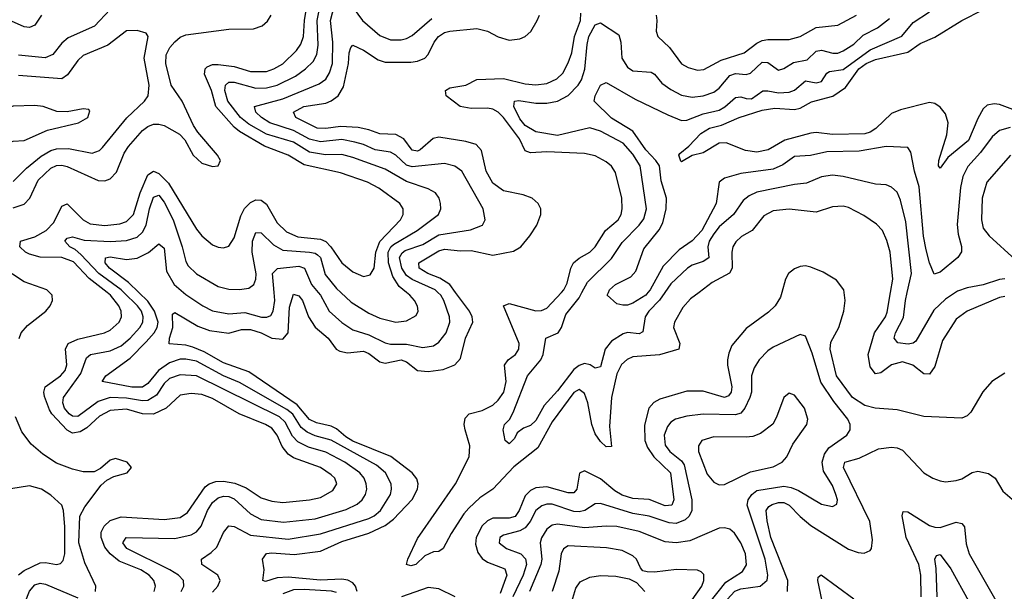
# Model space of a CAD drawing. Header units: inches. Extents: x 1694797 to 1849917, y 907313 to 1017959.
# Tile 321 of 656: x 1702394 to 1706048, y 1008890 to 1011013. Entities that reach past the tile are written whole.
import ezdxf

# ---------------------------------------------------------------- set-up
doc = ezdxf.new("R2010")
doc.units = ezdxf.units.IN
doc.header["$MEASUREMENT"] = 0
doc.layers.add('B7000', color=7, linetype='Continuous')
doc.layers.add('B7001', color=7, linetype='Continuous')

msp = doc.modelspace()

# ---------------------------------------------------------------- linework, layer by layer
at = {"layer": 'B7000', "color": 5}
for points, elevation in [([(1702391.4, 1009828.6), (1702398.8, 1009850), (1702422.4, 1009877.6), (1702490.6, 1009930), (1702507, 1009950), (1702516.1, 1009970), (1702514.7, 1009990), (1702504.7, 1010000)], 920), ([(1702893.5, 1008890), (1702898.2, 1008910), (1702892.2, 1008930), (1702874.2, 1008950), (1702843.8, 1008970), (1702762.8, 1009002.8), (1702730, 1009029.9), (1702710, 1009054.5), (1702696, 1009090), (1702696.5, 1009110), (1702707.1, 1009132.9), (1702730, 1009153.1), (1702770, 1009167.5), (1702930, 1009156.9), (1702990, 1009165.1), (1703017.2, 1009182.8), (1703081.9, 1009278.1), (1703096.7, 1009290), (1703121.9, 1009298.1), (1703150, 1009299.3), (1703191.8, 1009291.8), (1703234.3, 1009274.3), (1703290, 1009237.4), (1703330, 1009225), (1703370, 1009220.8), (1703469.6, 1009229.6), (1703510, 1009239.1), (1703555.7, 1009264.3), (1703570.6, 1009290), (1703563, 1009310), (1703550, 1009323), (1703510, 1009349.9), (1703410, 1009386.1), (1703390, 1009399.2), (1703367.8, 1009427.8), (1703349.6, 1009470), (1703330, 1009495.8), (1703306, 1009510), (1703209, 1009549), (1703110, 1009606.7), (1703070, 1009620.6), (1703030, 1009625.1), (1702990, 1009618.2), (1702937.9, 1009570), (1702890, 1009548.6), (1702850, 1009548.9), (1702790, 1009566.9), (1702730, 1009561.8), (1702690, 1009540.8), (1702642.5, 1009497.5), (1702617.9, 1009482.1), (1702590, 1009477.1), (1702570, 1009488.3), (1702512.8, 1009550), (1702504.4, 1009564.4), (1702485.8, 1009614.2), (1702483.2, 1009630), (1702488.3, 1009650), (1702545.6, 1009690), (1702562.9, 1009710), (1702569.2, 1009730.8), (1702564.4, 1009790), (1702573.4, 1009810), (1702610, 1009826.8), (1702708.2, 1009850), (1702730, 1009859.8), (1702763, 1009890), (1702771.8, 1009910), (1702770.8, 1009930), (1702761.6, 1009950), (1702731.2, 1009990), (1702718.3, 1010000)], 880), ([(1702993.4, 1008890), (1703003.6, 1008910), (1703001.9, 1008930), (1702983.7, 1008950), (1702951.6, 1008970), (1702791.3, 1009050), (1702777.3, 1009070), (1702789.6, 1009090), (1702970, 1009086.5), (1703030, 1009100.7), (1703050, 1009111.7), (1703068, 1009132), (1703090.7, 1009190), (1703110, 1009220.4), (1703130, 1009237.3), (1703150, 1009243.1), (1703170, 1009241.9), (1703190, 1009233.8), (1703250, 1009177.6), (1703290, 1009157.6), (1703372.5, 1009147.5), (1703490, 1009159.6), (1703605.4, 1009194.6), (1703646, 1009214), (1703665, 1009230), (1703677.6, 1009250), (1703682.3, 1009270), (1703680.1, 1009290), (1703672.2, 1009310), (1703656, 1009330), (1703600.2, 1009370), (1703530, 1009407.1), (1703466.1, 1009426.1), (1703425.6, 1009445.6), (1703406.1, 1009466.1), (1703378.7, 1009518.7), (1703358.1, 1009538.1), (1703050, 1009690.5), (1702990, 1009693.7), (1702950, 1009680.5), (1702930, 1009662.5), (1702901.1, 1009618.9), (1702870, 1009599), (1702850, 1009597.1), (1702790, 1009607.1), (1702730, 1009609.5), (1702685.1, 1009594.9), (1702610, 1009539.3), (1702590, 1009541), (1702578.1, 1009550), (1702560.4, 1009570), (1702553.9, 1009590), (1702556.1, 1009610), (1702621.1, 1009698.9), (1702642.4, 1009757.6), (1702657.2, 1009770), (1702730, 1009783.1), (1702770, 1009801.6), (1702803.5, 1009830), (1702839.4, 1009870), (1702850.6, 1009890), (1702852.6, 1009910), (1702845.5, 1009930), (1702831.2, 1009950), (1702780.1, 1010000)], 860), ([(1703110, 1008887.8), (1703128.7, 1008910), (1703137.8, 1008930), (1703128.7, 1008950), (1703069.7, 1008990), (1703068.2, 1009010), (1703105.1, 1009034.9), (1703125.3, 1009054.7), (1703150.9, 1009109.1), (1703170, 1009133.7), (1703190, 1009131.4), (1703250, 1009099.1), (1703390, 1009084.1), (1703510, 1009103.9), (1703690, 1009160.2), (1703710, 1009170.1), (1703733.3, 1009190), (1703770.4, 1009250), (1703774.4, 1009270), (1703772.3, 1009290), (1703751.7, 1009330), (1703718.4, 1009358.4), (1703550, 1009451.8), (1703490, 1009467.3), (1703460.8, 1009480.8), (1703439.1, 1009499.1), (1703407.7, 1009547.7), (1703385.6, 1009565.6), (1703210, 1009666.2), (1703150, 1009691.1), (1703050, 1009744.6), (1703010, 1009753), (1702990, 1009752), (1702950, 1009738.9), (1702909.5, 1009710.5), (1702870, 1009662.5), (1702850, 1009648.5), (1702810, 1009648), (1702699.7, 1009670), (1702713.8, 1009690), (1702803.7, 1009756.3), (1702863.7, 1009816.3), (1702893.1, 1009850), (1702904.5, 1009870), (1702908.2, 1009890), (1702894.1, 1009930), (1702870, 1009967.5), (1702836.4, 1010000)], 840), ([(1703646.2, 1008890), (1703639.8, 1008910), (1703630, 1008921.6), (1703612.1, 1008932.1), (1703590, 1008936), (1703510, 1008931.6), (1703390, 1008943.1), (1703350, 1008940.5), (1703306.3, 1008926.3), (1703296, 1008930), (1703300.8, 1008970), (1703295.2, 1009010), (1703309.6, 1009030.4), (1703330, 1009033.2), (1703412.4, 1009027.6), (1703510, 1009039.6), (1703590, 1009075.2), (1703690, 1009106.1), (1703750, 1009135), (1703781.1, 1009158.9), (1703850, 1009231.3), (1703870.3, 1009270), (1703872.5, 1009290), (1703867.6, 1009307.6), (1703850, 1009330.8), (1703770.9, 1009390.9), (1703630, 1009448.1), (1703604, 1009464), (1703570, 1009493.4), (1703550, 1009503.2), (1703495.5, 1009515.5), (1703470, 1009528.5), (1703423.4, 1009583.4), (1703244.8, 1009704.8), (1703150, 1009739.1), (1703079.1, 1009779.1), (1703036.9, 1009796.9), (1703010, 1009804.6), (1702948.9, 1009808.9), (1702949.9, 1009829.9), (1702962.2, 1009870), (1702961.1, 1009918.9), (1702970, 1009926.2), (1703055.4, 1009875.4), (1703098.5, 1009858.5), (1703170, 1009849.2), (1703217.5, 1009862.5), (1703250, 1009862.8), (1703290.2, 1009850.2), (1703330, 1009830.8), (1703370, 1009827.1), (1703389.9, 1009850.1), (1703394.9, 1009945.1), (1703410, 1009994), (1703430, 1009987.4), (1703444, 1009970), (1703466.2, 1009910), (1703490, 1009871.3), (1703538.4, 1009830), (1703568.1, 1009790), (1703581.6, 1009781.6), (1703610, 1009775.9), (1703670, 1009782.2), (1703690, 1009773.8), (1703730, 1009742.4), (1703750, 1009737.6), (1703810, 1009749.7), (1703830, 1009742.1), (1703870.5, 1009710.5), (1703910, 1009707), (1703965.7, 1009714.3), (1704008.7, 1009731.3), (1704030, 1009754.9), (1704048.6, 1009830), (1704075.1, 1009890), (1704072.6, 1009910), (1704063.4, 1009930), (1704011.8, 1010000)], 820), ([(1703001.9, 1010000), (1703010, 1009993), (1703073.7, 1009950), (1703110, 1009932.1), (1703170, 1009920.5), (1703230, 1009925.7), (1703291.2, 1009908.8), (1703311.6, 1009908.4), (1703325.7, 1009914.3), (1703334.9, 1009930), (1703340.7, 1009970), (1703338.2, 1010000)], 840), ([(1703502.1, 1010000), (1703510.4, 1009990), (1703541.9, 1009930), (1703590, 1009888.1), (1703630, 1009861), (1703690, 1009842.3), (1703750, 1009813.6), (1703770, 1009808.6), (1703830, 1009807.6), (1703890, 1009795.2), (1703930, 1009802), (1703950, 1009815), (1703976.7, 1009850), (1703989.9, 1009890), (1703988.9, 1009910), (1703968.6, 1009970), (1703956.7, 1009990), (1703946, 1010000)], 840), ([(1703585.2, 1010000), (1703623.7, 1009963.7), (1703690, 1009922.9), (1703730, 1009905.2), (1703790, 1009890.1), (1703830, 1009895), (1703865.2, 1009914.8), (1703872.2, 1009930), (1703870, 1009948.7), (1703858.8, 1009970), (1703842, 1009990), (1703829.5, 1010000)], 860), ([(1704915.1, 1010000), (1704883.7, 1009976.3), (1704855.6, 1009944.4), (1704824.1, 1009890), (1704820.8, 1009870), (1704843.9, 1009810), (1704840.2, 1009790), (1704768.8, 1009768.8), (1704670, 1009761.1), (1704648.5, 1009751.5), (1704627.7, 1009732.3), (1704610, 1009697.6), (1704589.8, 1009610), (1704582.8, 1009502.8), (1704590, 1009428), (1704570, 1009427.3), (1704550, 1009446.4), (1704530, 1009475.3), (1704516.7, 1009510), (1704502.5, 1009590), (1704490, 1009625.2), (1704470, 1009639.9), (1704450, 1009628.8), (1704370, 1009520.1), (1704317, 1009423), (1704227.5, 1009352.5), (1704150.1, 1009270), (1704102, 1009238), (1704060.6, 1009199.4), (1704042, 1009178), (1703995.4, 1009104.6), (1703966, 1009050), (1703950, 1009037.8), (1703930, 1009036.5), (1703898.1, 1009021.9), (1703863.8, 1008990), (1703845.6, 1008985.6), (1703829.7, 1008990), (1703834.3, 1009010), (1703870, 1009086.5), (1704010.7, 1009289.3), (1704062.1, 1009390), (1704064.1, 1009430), (1704046.9, 1009490), (1704043.7, 1009510), (1704046.7, 1009533.3), (1704062.2, 1009550), (1704110, 1009562.3), (1704150, 1009582.2), (1704170, 1009599.9), (1704190.6, 1009630), (1704199.6, 1009670), (1704193.2, 1009730), (1704206.5, 1009750), (1704234.6, 1009770), (1704246.4, 1009790), (1704247.3, 1009810), (1704189.9, 1009950.1), (1704210, 1009958.9), (1704310, 1009931.6), (1704330, 1009932.8), (1704350, 1009941.9), (1704404.2, 1010000)], 780), ([(1705222.3, 1010000), (1705217.4, 1009982.6), (1705197.1, 1009950), (1705173.3, 1009926.7), (1705090, 1009866), (1705037.3, 1009802.7), (1705025.2, 1009774.8), (1705021.1, 1009750), (1705021, 1009730), (1705037.4, 1009650), (1705034.2, 1009630), (1705023.9, 1009616.1), (1705010, 1009609.6), (1704930, 1009633.8), (1704870, 1009633.2), (1704770, 1009603.4), (1704747.9, 1009592.1), (1704728.7, 1009570), (1704712.7, 1009507.3), (1704714.1, 1009450), (1704724.4, 1009424.4), (1704746.9, 1009390), (1704809.3, 1009330), (1704821.8, 1009230), (1704814.3, 1009210), (1704790, 1009208.2), (1704730, 1009231.1), (1704670, 1009235.6), (1704630, 1009247.2), (1704603, 1009263), (1704550, 1009307.6), (1704490, 1009337.2), (1704470.9, 1009329.1), (1704461.3, 1009270), (1704450, 1009255.5), (1704430, 1009256.2), (1704350, 1009278.8), (1704310, 1009274.6), (1704290, 1009264.8), (1704270, 1009245.3), (1704248.2, 1009190), (1704232.3, 1009167.7), (1704210, 1009162.2), (1704150, 1009161.8), (1704130, 1009152.7), (1704110, 1009133.5), (1704087.7, 1009090), (1704085.9, 1009065.9), (1704094.4, 1009034.4), (1704110, 1009012.7), (1704130, 1008998.7), (1704193.9, 1008973.9), (1704201.5, 1008950), (1704177.6, 1008882.4)], 820), ([(1704788.2, 1010000), (1704768.6, 1009971.4), (1704728.9, 1009930), (1704715.7, 1009910), (1704706.1, 1009853.9), (1704693.1, 1009846.9), (1704650, 1009851.2), (1704633.3, 1009846.7), (1704590, 1009819.5), (1704566.2, 1009790), (1704550, 1009723.5), (1704530, 1009719.5), (1704511.4, 1009731.4), (1704490, 1009735.7), (1704470, 1009728.9), (1704450, 1009714.1), (1704390, 1009634.3), (1704339.9, 1009580.1), (1704310, 1009524.4), (1704290, 1009506.7), (1704263.6, 1009496.4), (1704240.6, 1009479.4), (1704230, 1009458.4), (1704210, 1009437.6), (1704196.2, 1009450), (1704187.6, 1009490), (1704192.8, 1009510), (1704211.8, 1009528.2), (1704225.7, 1009554.3), (1704278.2, 1009690), (1704327.7, 1009750), (1704336.7, 1009770), (1704347.1, 1009830), (1704392.2, 1009850), (1704404.6, 1009870), (1704421.4, 1009918.6), (1704470, 1009980.7), (1704480.5, 1010000)], 760), ([(1704725.7, 1010000), (1704717.1, 1009990), (1704670, 1009960.6), (1704650, 1009953.1), (1704632.5, 1009952.5), (1704610, 1009957.6), (1704574.5, 1009990), (1704578.8, 1010000)], 740), ([(1706050, 1009699.8), (1706002.4, 1009670), (1705968.7, 1009631.3), (1705923.9, 1009556.1), (1705910, 1009541.4), (1705890, 1009533), (1705750, 1009539.9), (1705650, 1009564.8), (1705569, 1009571), (1705530, 1009579.8), (1705485.1, 1009610), (1705424.8, 1009690), (1705402.3, 1009790), (1705404.1, 1009815.9), (1705434, 1009870), (1705452, 1009930), (1705456.9, 1009970), (1705453.3, 1010000)], 820), ([(1706050, 1009984.7), (1706030, 1009981.9), (1705910, 1009930.4), (1705870, 1009900.7), (1705818.6, 1009821.4), (1705790, 1009724.7), (1705770, 1009696.3), (1705750, 1009698.5), (1705709, 1009730), (1705670, 1009742.1), (1705630, 1009731.6), (1705590, 1009702.1), (1705570, 1009697.7), (1705550, 1009724.2), (1705543.1, 1009770), (1705566.7, 1009850), (1705606.8, 1009910), (1705612.9, 1009927.1), (1705625.8, 1010000)], 780), ([(1705866.7, 1010000), (1705830, 1009974.7), (1705786.3, 1009933.7), (1705720.3, 1009819.7), (1705710, 1009811.3), (1705691.6, 1009808.4), (1705653.3, 1009813.3), (1705639.9, 1009830), (1705644.9, 1009850), (1705673.5, 1009906.5), (1705681.2, 1009970), (1705687.9, 1010000)], 760), ([(1704991.4, 1008828.6), (1705048.4, 1008891.6), (1705070, 1008899.8), (1705141.5, 1008910), (1705168.2, 1008931.8), (1705171, 1008950), (1705160.4, 1009010), (1705093.6, 1009210), (1705096.9, 1009230), (1705110.7, 1009249.3), (1705130, 1009264.5), (1705230, 1009280.5), (1705256.5, 1009276.5), (1705284.7, 1009264.7), (1705370, 1009213.7), (1705410, 1009204.9), (1705426.5, 1009213.5), (1705428.5, 1009230), (1705423.2, 1009250), (1705410, 1009283.1), (1705376.7, 1009336.7), (1705371.8, 1009370), (1705380.6, 1009399.4), (1705397.3, 1009422.7), (1705464.1, 1009470), (1705475.7, 1009490), (1705475.8, 1009510), (1705467.8, 1009530), (1705415, 1009595), (1705366.9, 1009666.9), (1705334.7, 1009774.7), (1705310, 1009837.2), (1705290, 1009843.6), (1705190, 1009797.3), (1705170, 1009783.2), (1705138.3, 1009750), (1705120.2, 1009719.8), (1705110.1, 1009690), (1705109.3, 1009630), (1705103.4, 1009610), (1705084.6, 1009570), (1705070, 1009552.1), (1705050, 1009545.7), (1704930, 1009548.7), (1704870, 1009541.2), (1704827.2, 1009530), (1704810, 1009518.1), (1704797.9, 1009502.1), (1704785.2, 1009470), (1704790, 1009432.9), (1704806.2, 1009410), (1704850, 1009375.1), (1704859.9, 1009359.9), (1704888.1, 1009230), (1704888, 1009190), (1704878.5, 1009170), (1704863.9, 1009156.1), (1704830, 1009142.8), (1704804.3, 1009144.3), (1704730, 1009169.3), (1704670, 1009179.1), (1704550, 1009216.1), (1704530, 1009214.9), (1704490.9, 1009190), (1704470, 1009185.4), (1704450, 1009187.2), (1704370, 1009213.9), (1704350, 1009213.8), (1704332.1, 1009207.9), (1704309.6, 1009190.4), (1704288.5, 1009150), (1704270, 1009126.5), (1704250, 1009115.3), (1704190, 1009099.3), (1704175.9, 1009090), (1704173.8, 1009070), (1704200.2, 1009050), (1704253.6, 1009030), (1704271.2, 1009011.2), (1704274.2, 1008990), (1704262.8, 1008950), (1704224.6, 1008870)], 840), ([(1702674.7, 1008890), (1702676.2, 1008910), (1702636.1, 1008996.1), (1702613.8, 1009070), (1702617.3, 1009170), (1702635.5, 1009204.5), (1702695.8, 1009284.2), (1702716.9, 1009303.1), (1702743, 1009317), (1702793.2, 1009330), (1702809.3, 1009350), (1702792.7, 1009370), (1702750, 1009383), (1702730, 1009377.4), (1702693.5, 1009346.5), (1702670, 1009334.2), (1702630, 1009333.7), (1702590, 1009343.4), (1702530, 1009366.6), (1702479.3, 1009399.3), (1702436.3, 1009436.3), (1702402.4, 1009482.4), (1702378.6, 1009538.6)], 920), ([(1705243.5, 1008890), (1705244.9, 1008930), (1705182.2, 1009090), (1705168.1, 1009151.9), (1705164.6, 1009190), (1705174.4, 1009205.6), (1705186.8, 1009213.2), (1705210, 1009220.2), (1705230, 1009219.7), (1705250, 1009210.1), (1705290, 1009167.8), (1705330, 1009134.2), (1705470, 1009047.5), (1705505.2, 1009034.8), (1705528.1, 1009031.9), (1705550, 1009041.5), (1705555.2, 1009050), (1705558.5, 1009081.5), (1705549.5, 1009150), (1705451, 1009350), (1705455.8, 1009370), (1705510, 1009384.8), (1705580.6, 1009419.4), (1705630, 1009425.7), (1705650, 1009423.1), (1705670, 1009414.2), (1705750, 1009330.8), (1705782.4, 1009310), (1705810, 1009300.1), (1705830, 1009297.3), (1705870, 1009301.7), (1705890, 1009308.1), (1705928.9, 1009331.1), (1705950, 1009336), (1705990, 1009327.4), (1706014.7, 1009310), (1706042.8, 1009262.8), (1706085.4, 1009225.4)], 820), ([(1702388.9, 1008951.1), (1702410, 1008967.2), (1702470, 1008996.3), (1702490, 1008998), (1702530.4, 1008989.6), (1702545.9, 1008994.1), (1702555.2, 1009004.8), (1702560.9, 1009030), (1702561.6, 1009130), (1702556.4, 1009190), (1702549.8, 1009210), (1702510, 1009247.2), (1702475.1, 1009270), (1702430, 1009281.8), (1702330, 1009266)], 940), ([(1705739, 1008870), (1705738.5, 1008950), (1705730.8, 1008990), (1705683.5, 1009090), (1705669, 1009171), (1705673.1, 1009186.9), (1705690, 1009185.3), (1705770, 1009135.4), (1705790, 1009128), (1705810, 1009127.5), (1705870, 1009147.1), (1705890, 1009142.6), (1705900.4, 1009130), (1705906.9, 1009066.9), (1705918.2, 1009030), (1706032, 1008830)], 780), ([(1704953.3, 1008846.7), (1705015.2, 1008924.8), (1705076, 1008964), (1705091.3, 1008988.7), (1705088, 1009030), (1705070, 1009070.8), (1705046.6, 1009106.6), (1705030, 1009120.8), (1705010, 1009125.8), (1704990, 1009124.8), (1704881.6, 1009078.4), (1704830, 1009070.4), (1704790, 1009074.3), (1704692.9, 1009112.9), (1704610, 1009131.1), (1704570, 1009132.5), (1704490, 1009125.8), (1704390, 1009140.1), (1704370, 1009136.3), (1704350, 1009121.1), (1704330.4, 1009089.6), (1704325, 1009070), (1704331.6, 1009010), (1704328.1, 1008990), (1704286.5, 1008890)], 860), ([(1704890, 1008858.6), (1704926.1, 1008910), (1704932.8, 1008930), (1704932.8, 1008952.8), (1704923.1, 1008963.1), (1704909, 1008969), (1704831, 1008971), (1704750, 1008961.4), (1704722.4, 1008962.4), (1704706.9, 1008966.9), (1704697.5, 1008977.5), (1704683.1, 1009010), (1704670, 1009021.8), (1704630, 1009041.6), (1704571.5, 1009051.5), (1704430, 1009058.8), (1704412, 1009048), (1704403.3, 1009030), (1704394.7, 1008965.3), (1704370.2, 1008890.2)], 880), ([(1705798.4, 1008870), (1705795.4, 1008975.4), (1705789.9, 1009010.1), (1705796.6, 1009023.4), (1705810, 1009027.6), (1705850, 1008973.4), (1705914.6, 1008854.6)], 760), ([(1704439.2, 1008840.8), (1704458, 1008902), (1704474.3, 1008925.7), (1704510, 1008943.3), (1704550, 1008948.6), (1704606.2, 1008946.2), (1704656.3, 1008936.3), (1704683.6, 1008923.6), (1704713.6, 1008890)], 880), ([(1705377.5, 1008830), (1705355.5, 1008930), (1705356.8, 1008943.2), (1705368.6, 1008951.4), (1705490, 1008863)], 780), ([(1702414.8, 1008850), (1702430, 1008890.8), (1702450, 1008915), (1702470, 1008920.6), (1702490, 1008917.5), (1702610, 1008866.1)], 920), ([(1703570, 1008886.2), (1703551.5, 1008891.5), (1703450, 1008897.6), (1703410, 1008895.5), (1703370, 1008881.6)], 840), ([(1704010.4, 1008870), (1703950, 1008899.1), (1703910, 1008905), (1703811.5, 1008870)], 820)]:
    msp.add_lwpolyline(points, dxfattribs=dict(at, elevation=elevation))
at = {"layer": 'B7000', "color": 5, "elevation": 860}
msp.add_lwpolyline([(1705250, 1009626), (1705230.2, 1009609.8), (1705202.9, 1009537.1), (1705188.7, 1009511.3), (1705143.6, 1009476.4), (1705114.7, 1009465.3), (1705090, 1009462.3), (1704970, 1009463.6), (1704925.5, 1009450), (1704912.8, 1009430), (1704912.9, 1009410), (1704945.8, 1009325.8), (1704970, 1009295.5), (1704990, 1009285.5), (1705010, 1009287.2), (1705106.1, 1009333.9), (1705190, 1009352.1), (1705223.5, 1009370), (1705241.6, 1009390), (1705263, 1009437), (1705315, 1009510), (1705319.4, 1009530), (1705306.8, 1009570), (1705270, 1009618.3)], close=True, dxfattribs=at)
at = {"layer": 'B7001', "color": 5}
for points, elevation in [([(1703946, 1010000), (1703935.3, 1010010), (1703850, 1010048.3), (1703830, 1010063), (1703811.8, 1010090), (1703803.5, 1010130), (1703813, 1010147), (1703824.7, 1010155.3), (1703890, 1010178.7), (1703950, 1010213.6), (1704067.1, 1010232.9), (1704111.1, 1010250), (1704120.9, 1010270), (1704114, 1010310), (1704034.6, 1010450), (1704009.1, 1010469.1), (1703970, 1010478.6), (1703850, 1010466.7), (1703830, 1010473.1), (1703790, 1010509.9), (1703770, 1010520.4), (1703713.1, 1010530), (1703670, 1010549.9), (1703638.3, 1010558.3), (1703590, 1010568.1), (1703510, 1010559.7), (1703470, 1010568.8), (1703410, 1010601.7), (1703322.4, 1010630), (1703290.9, 1010650), (1703269.9, 1010670), (1703265.5, 1010690), (1703370, 1010718.8), (1703505.2, 1010774.8), (1703530, 1010791.4), (1703544, 1010816), (1703554.6, 1010850), (1703555.7, 1010930), (1703547.9, 1011010), (1703570, 1011095.9)], 840), ([(1703610, 1011086.7), (1703665.6, 1011010), (1703730, 1010954), (1703770, 1010937.7), (1703810, 1010937.9), (1703830, 1010943.4), (1703850, 1010953.8), (1703923.3, 1011016.7)], 840), ([(1702730, 1011051), (1702671.5, 1010988.5), (1702574.4, 1010945.6), (1702550, 1010926.1), (1702516.6, 1010883.4), (1702488.3, 1010871.7), (1702390, 1010881.2)], 920), ([(1702718.3, 1010000), (1702651.6, 1010051.6), (1702593.8, 1010113.8), (1702550, 1010129.6), (1702470, 1010131.6), (1702430, 1010142.8), (1702415, 1010150), (1702394, 1010170), (1702397.2, 1010190), (1702450, 1010207.1), (1702491.8, 1010230), (1702520.3, 1010259.7), (1702550, 1010320.9), (1702570, 1010329.5), (1702629.2, 1010269.2), (1702655.4, 1010255.4), (1702710, 1010248.8), (1702765.2, 1010254.8), (1702790, 1010263), (1702816, 1010290), (1702841.3, 1010370), (1702870, 1010437), (1702890, 1010450.1), (1702910, 1010441.8), (1702946.3, 1010406.3), (1703050, 1010235.5), (1703070, 1010210.1), (1703110, 1010176.8), (1703130, 1010167.8), (1703150, 1010165.2), (1703170, 1010172.1), (1703190, 1010202.8), (1703215.1, 1010284.9), (1703228.4, 1010311.6), (1703250, 1010334.1), (1703270, 1010344), (1703290, 1010343), (1703310, 1010327.6), (1703350, 1010258.5), (1703384.6, 1010224.6), (1703426.6, 1010206.6), (1703510, 1010198.1), (1703529.6, 1010189.6), (1703548.5, 1010170), (1703590, 1010110.1), (1703630, 1010076.4), (1703670, 1010059.3), (1703694.2, 1010065.8), (1703709.9, 1010090.1), (1703715.5, 1010150), (1703730.5, 1010189.5), (1703807, 1010270), (1703817.2, 1010290), (1703817, 1010310), (1703804.8, 1010330), (1703726.7, 1010386.7), (1703685.3, 1010410), (1703584.6, 1010444.6), (1703450, 1010473.6), (1703390, 1010510.3), (1703302.9, 1010542.9), (1703210, 1010597.9), (1703190, 1010613.3), (1703122.4, 1010690), (1703105.2, 1010750), (1703080.1, 1010810), (1703080.7, 1010819.3), (1703081.8, 1010830), (1703090, 1010837.8), (1703110, 1010846.1), (1703130, 1010846.7), (1703190, 1010839.6), (1703250, 1010819.9), (1703310, 1010820.7), (1703337.7, 1010830), (1703370, 1010849.3), (1703421.5, 1010898.5), (1703437.9, 1010922.1), (1703447.8, 1010950), (1703450.9, 1011010), (1703461, 1011070)], 880), ([(1703829.5, 1010000), (1703802, 1010022), (1703779, 1010059), (1703762.9, 1010110), (1703761.5, 1010150), (1703771, 1010169), (1703781.4, 1010178.6), (1703868.8, 1010230), (1703947.7, 1010290), (1703957, 1010310), (1703956.1, 1010330), (1703950.6, 1010350), (1703936.8, 1010370), (1703910, 1010385.4), (1703830, 1010412), (1703750, 1010458.4), (1703630, 1010501.2), (1703590, 1010512.3), (1703528.7, 1010511.3), (1703470, 1010520.7), (1703410, 1010557.8), (1703310, 1010588.3), (1703244.9, 1010624.9), (1703213.2, 1010650), (1703166.1, 1010710), (1703155.1, 1010750), (1703157.9, 1010770), (1703170, 1010780.3), (1703190, 1010781.2), (1703270, 1010758.9), (1703310, 1010760.2), (1703350, 1010770.1), (1703416.9, 1010803.1), (1703454.6, 1010830), (1703482.6, 1010857.4), (1703496.4, 1010883.6), (1703502.2, 1010917.8), (1703497.9, 1011010), (1703510, 1011070)], 860), ([(1706110, 1010668.1), (1706030, 1010698.1), (1706010, 1010700.6), (1705985.1, 1010694.9), (1705970, 1010681.3), (1705950, 1010646.5), (1705915.3, 1010564.7), (1705838.7, 1010501.3), (1705810, 1010461.3), (1705803.9, 1010470), (1705804.9, 1010490), (1705835.3, 1010584.7), (1705839.6, 1010630), (1705830, 1010662.9), (1705810, 1010688.4), (1705790, 1010701.5), (1705770, 1010705), (1705662.4, 1010677.6), (1705630, 1010665), (1705571.5, 1010608.5), (1705550, 1010594.9), (1705530, 1010588.6), (1705410, 1010586.2), (1705350, 1010593.6), (1705330, 1010591.2), (1705234, 1010566), (1705171.4, 1010530), (1705130, 1010520.5), (1705087, 1010527), (1705015.9, 1010555.9), (1704990, 1010554.6), (1704930, 1010519.1), (1704890, 1010508.4), (1704850, 1010485.6), (1704847.9, 1010487.9), (1704839.6, 1010510), (1704844.4, 1010515.6), (1704877.1, 1010542.9), (1704921.4, 1010590), (1704954, 1010610), (1704999, 1010621), (1705063.5, 1010650), (1705150, 1010676.9), (1705195.9, 1010684.1), (1705270, 1010679.7), (1705290, 1010684.5), (1705332.2, 1010707.8), (1705411.7, 1010728.3), (1705458.4, 1010761.6), (1705508.3, 1010830), (1705534.9, 1010850), (1705570, 1010864.6), (1705690, 1010892.3), (1705735.5, 1010924.5), (1705790, 1010947.5), (1705890, 1011010.1), (1705967.8, 1011050)], 720), ([(1702474.3, 1011030), (1702450, 1010992.7), (1702430, 1010983.3), (1702410, 1010986.8), (1702330, 1011022.4)], 880), ([(1702370, 1010314.1), (1702410, 1010328), (1702431.4, 1010350), (1702462.7, 1010417.3), (1702510, 1010461.9), (1702530, 1010471), (1702550, 1010473.2), (1702570, 1010468), (1702684.7, 1010415.3), (1702710, 1010414.3), (1702730, 1010421.8), (1702752.9, 1010447.1), (1702782.2, 1010517.8), (1702797.5, 1010542.5), (1702850, 1010600.8), (1702870, 1010616.6), (1702890, 1010624.7), (1702910, 1010625.5), (1702930, 1010620.1), (1702987.3, 1010587.3), (1703006.7, 1010566.7), (1703037.8, 1010510), (1703070, 1010480.6), (1703110, 1010468.3), (1703130, 1010470.6), (1703139.7, 1010490), (1703128.4, 1010510), (1703055.2, 1010595.2), (1703039.5, 1010619.5), (1702997.2, 1010710), (1702956.4, 1010770), (1702936.1, 1010850), (1702937.8, 1010882.2), (1702950.9, 1010909.1), (1702969.5, 1010930.5), (1702990, 1010948), (1703010, 1010956.7), (1703170, 1010977.8), (1703261.3, 1010978.7), (1703293.5, 1010990), (1703313.1, 1011006.9), (1703327, 1011030)], 920), ([(1704011.8, 1010000), (1703990, 1010029.6), (1703953, 1010053), (1703908.5, 1010070), (1703875.9, 1010090), (1703875.4, 1010110), (1703950, 1010154.7), (1703970, 1010160.2), (1704030, 1010154.8), (1704070, 1010156.4), (1704150, 1010138.3), (1704226.2, 1010153.8), (1704253.5, 1010170), (1704287.5, 1010210), (1704312.7, 1010250), (1704328.2, 1010290), (1704328, 1010310), (1704318.4, 1010330), (1704296, 1010350), (1704262.6, 1010362.6), (1704190, 1010377.5), (1704150, 1010405.7), (1704124.8, 1010450), (1704107.5, 1010527.5), (1704088.3, 1010550), (1704050, 1010560.9), (1703950, 1010576.9), (1703928.2, 1010571.8), (1703880.6, 1010530), (1703870, 1010525), (1703850, 1010528.2), (1703819, 1010570), (1703790, 1010586.3), (1703730, 1010588.6), (1703690, 1010604.5), (1703650, 1010612.2), (1703584, 1010616), (1703530, 1010608.5), (1703498.5, 1010610), (1703418.7, 1010650), (1703410.7, 1010670), (1703448.4, 1010690), (1703530, 1010703.3), (1703550, 1010711.3), (1703576.1, 1010730), (1703595.9, 1010764.1), (1703614, 1010850), (1703616.9, 1010890), (1703622.6, 1010910), (1703630, 1010918), (1703670, 1010899.9), (1703724.2, 1010864.2), (1703750, 1010855), (1703845.3, 1010854.7), (1703870, 1010858.5), (1703897.3, 1010870), (1703910, 1010883.2), (1703932.4, 1010930), (1703948, 1010950), (1703970, 1010965.1), (1703990, 1010970.7), (1704090, 1010979.9), (1704129.7, 1010969.7), (1704170, 1010948.6), (1704210, 1010936.3), (1704250, 1010941.4), (1704270, 1010950.2), (1704290.7, 1010969.3), (1704314.7, 1011010), (1704322.6, 1011030)], 820), ([(1704404.2, 1010000), (1704413.5, 1010010), (1704425.5, 1010034.5), (1704438.9, 1010090), (1704449.5, 1010110), (1704470, 1010127.5), (1704510.2, 1010149.8), (1704530, 1010168.9), (1704567.7, 1010230), (1704615.4, 1010270), (1704626.2, 1010290), (1704629.9, 1010310), (1704628.5, 1010350), (1704605.2, 1010445.2), (1704590, 1010468.9), (1704570, 1010485.4), (1704530, 1010507.1), (1704490, 1010516.1), (1704350, 1010522.3), (1704290, 1010518.4), (1704270, 1010525.6), (1704248.9, 1010570), (1704190, 1010649.2), (1704170, 1010668.9), (1704150, 1010680.8), (1704130, 1010684.8), (1704070, 1010683.7), (1704029, 1010690), (1703976.2, 1010730), (1703973.8, 1010750), (1703990, 1010759.3), (1704050, 1010769.5), (1704090, 1010791.1), (1704190, 1010794.1), (1704270, 1010774.2), (1704310, 1010770.4), (1704350, 1010776.1), (1704386.9, 1010793.1), (1704410, 1010814.6), (1704430, 1010852.2), (1704442.6, 1010890), (1704452.6, 1010950), (1704475.1, 1011010), (1704477, 1011037)], 780), ([(1704480.5, 1010000), (1704501.6, 1010038.4), (1704590, 1010126), (1704630, 1010186.1), (1704693, 1010250), (1704710, 1010274), (1704720.6, 1010310), (1704696.9, 1010470), (1704670, 1010513.9), (1704633.8, 1010553.8), (1704550, 1010599.2), (1704510, 1010611.4), (1704390, 1010582.8), (1704310, 1010596.9), (1704270, 1010620.1), (1704250, 1010644.3), (1704228.1, 1010690), (1704229.8, 1010710), (1704246.8, 1010713.2), (1704310, 1010703.5), (1704350, 1010703.4), (1704390, 1010710.1), (1704430, 1010731.5), (1704466.7, 1010770), (1704479.4, 1010790), (1704490.7, 1010829.3), (1704499.4, 1010920.6), (1704506.4, 1010950), (1704530, 1010993.2), (1704550, 1011001.7), (1704617.1, 1010957.1), (1704625.3, 1010930), (1704629.1, 1010870), (1704650, 1010836.1), (1704670, 1010823.1), (1704737.6, 1010817.6), (1704750, 1010810.2), (1704777.2, 1010777.2), (1704810, 1010753.2), (1704850, 1010733), (1704890, 1010724.6), (1704930, 1010730.5), (1704970, 1010744.3), (1704990, 1010758.5), (1705030, 1010805.5), (1705050, 1010812.6), (1705090, 1010808.9), (1705106, 1010814), (1705150, 1010855.2), (1705170, 1010853.5), (1705210, 1010825), (1705230, 1010831.4), (1705265.8, 1010854.2), (1705316.6, 1010863.4), (1705350, 1010896.4), (1705370, 1010899.9), (1705411.9, 1010888.1), (1705430, 1010889), (1705450, 1010896.6), (1705490, 1010922.5), (1705524.6, 1010955.4), (1705577, 1010983), (1705622.5, 1011017.5)], 760), ([(1704578.8, 1010000), (1704583.1, 1010010), (1704605.3, 1010030), (1704661.5, 1010058.5), (1704680.6, 1010079.4), (1704710, 1010161.8), (1704767, 1010233), (1704781.3, 1010258.7), (1704792.8, 1010310), (1704794.9, 1010350), (1704775, 1010415), (1704768, 1010470), (1704755.1, 1010490), (1704717.3, 1010530), (1704670, 1010599.2), (1704590, 1010646.6), (1704526.4, 1010710), (1704529.2, 1010730), (1704550, 1010770.3), (1704570, 1010780.2), (1704678.2, 1010718.2), (1704799.1, 1010659.1), (1704850, 1010638.7), (1704870, 1010640.3), (1704930, 1010663.7), (1704990, 1010677.4), (1705010.8, 1010689.2), (1705050, 1010724.1), (1705070, 1010726.2), (1705090, 1010719.7), (1705110, 1010719.5), (1705151.8, 1010748.2), (1705170, 1010749.3), (1705210, 1010740.7), (1705250, 1010744.3), (1705270, 1010751.5), (1705310, 1010785.4), (1705350, 1010778.8), (1705370, 1010782.8), (1705390, 1010814.4), (1705399.2, 1010820.8), (1705450, 1010827.5), (1705550, 1010901.1), (1705668, 1010952), (1705710, 1011002.7), (1705770, 1011042.5)], 740), ([(1704755.5, 1011030), (1704759, 1011010), (1704756.4, 1010970), (1704762.2, 1010950), (1704805.9, 1010910), (1704850, 1010849.4), (1704874.9, 1010834.9), (1704910, 1010825.5), (1704932.4, 1010827.6), (1704997.2, 1010862.8), (1705082.5, 1010890), (1705130, 1010926), (1705150, 1010935.1), (1705170, 1010939.4), (1705250, 1010938.7), (1705290, 1010950.1), (1705350, 1010983.4), (1705430, 1010992.4), (1705499.3, 1011030)], 780), ([(1702370, 1010412.6), (1702418.9, 1010461.1), (1702474.1, 1010505.9), (1702510, 1010527.6), (1702530, 1010533.8), (1702574.8, 1010534.8), (1702662.5, 1010517.5), (1702690, 1010527), (1702701.2, 1010538.8), (1702791.7, 1010648.3), (1702856.5, 1010710), (1702870.6, 1010730), (1702874.5, 1010770), (1702855.7, 1010870), (1702870.8, 1010950), (1702862.7, 1010962.7), (1702830, 1010973.3), (1702790, 1010970.9), (1702721.5, 1010918.5), (1702630, 1010879.9), (1702610, 1010861.6), (1702571.8, 1010808.2), (1702550, 1010793.7), (1702390, 1010805.5)], 940), ([(1706070, 1010612.7), (1706030, 1010601.3), (1706002.5, 1010577.5), (1705960.3, 1010519.7), (1705912.5, 1010467.5), (1705893.9, 1010430), (1705885, 1010390), (1705873, 1010253), (1705876.7, 1010216.7), (1705889, 1010171), (1705888.9, 1010151.1), (1705875.8, 1010130), (1705810, 1010075.4), (1705788.3, 1010068.3), (1705770, 1010109.6), (1705757.8, 1010157.8), (1705748.6, 1010208.6), (1705731.9, 1010391.9), (1705714.2, 1010450), (1705700.7, 1010520.7), (1705690, 1010538), (1705610, 1010542.3), (1705510, 1010524.5), (1705390, 1010522.2), (1705328.8, 1010508.8), (1705270, 1010504.3), (1705226.3, 1010473.7), (1705190, 1010457.6), (1705070, 1010442.1), (1705010, 1010424.9), (1704990.1, 1010409.9), (1704978.9, 1010330), (1704926, 1010230), (1704890, 1010192.2), (1704841.8, 1010158.2), (1704782.2, 1010097.8), (1704734.3, 1010010), (1704725.7, 1010000)], 740), ([(1706070.7, 1010510), (1705983.6, 1010410), (1705965.6, 1010350), (1705963.3, 1010270), (1705970, 1010238.9), (1705992.3, 1010210), (1706090, 1010121.4)], 760), ([(1705687.9, 1010000), (1705703.6, 1010070), (1705682.6, 1010262.6), (1705662.9, 1010342.9), (1705650, 1010372.7), (1705630, 1010391.4), (1705610, 1010399.8), (1705570, 1010402.5), (1705450, 1010430.4), (1705410, 1010435.1), (1705370, 1010429.4), (1705314.2, 1010405.8), (1705270, 1010401.1), (1705130, 1010372.6), (1705101.2, 1010358.8), (1705078.8, 1010341.2), (1705042.8, 1010290), (1704990, 1010243.2), (1704970, 1010217.5), (1704952.7, 1010190), (1704947.3, 1010170), (1704951.5, 1010128.5), (1704930, 1010114.6), (1704890, 1010101.4), (1704872.1, 1010090), (1704810, 1010031.9), (1704788.2, 1010000)], 760), ([(1702780.1, 1010000), (1702769.9, 1010010), (1702687, 1010070), (1702621.2, 1010141.2), (1702599.7, 1010159.7), (1702579.4, 1010170), (1702561.6, 1010190), (1702570, 1010201.5), (1702590, 1010206.3), (1702633.7, 1010193.7), (1702730.8, 1010189.2), (1702790, 1010193), (1702830, 1010205.2), (1702850, 1010223.4), (1702863.8, 1010250), (1702875.6, 1010310), (1702890, 1010354.3), (1702910, 1010361.6), (1702930, 1010335.5), (1702963.4, 1010270), (1702997.3, 1010170), (1703010, 1010115.3), (1703019, 1010099), (1703050, 1010069), (1703130, 1010022.8), (1703170, 1010011.9), (1703210, 1010011.2), (1703243.7, 1010016.3), (1703262.6, 1010030), (1703270.6, 1010049.4), (1703271.3, 1010068.7), (1703257, 1010150), (1703257.4, 1010190), (1703270, 1010222.6), (1703290, 1010221.1), (1703336.4, 1010176.4), (1703370, 1010157.1), (1703470, 1010149.5), (1703490, 1010146.3), (1703499.7, 1010139.7), (1703510, 1010129.3), (1703527.3, 1010067.3), (1703570, 1010014.2), (1703585.2, 1010000)], 860), ([(1705625.8, 1010000), (1705634.7, 1010050), (1705624.1, 1010150), (1705612.5, 1010192.5), (1705595.6, 1010230), (1705573.8, 1010253.8), (1705526.4, 1010286.4), (1705470, 1010315.2), (1705450, 1010320.2), (1705410, 1010318), (1705350, 1010298.5), (1705250, 1010309.5), (1705190, 1010303), (1705155.6, 1010284.4), (1705112.2, 1010230), (1705072.7, 1010207.3), (1705051.5, 1010188.5), (1705040.4, 1010170), (1705036.8, 1010150), (1705038.3, 1010090), (1705027.9, 1010072.1), (1704963.5, 1010036.5), (1704915.1, 1010000)], 780), ([(1702836.4, 1010000), (1702797.5, 1010037.5), (1702727.1, 1010090), (1702711.7, 1010110), (1702711.8, 1010128.2), (1702730, 1010132.1), (1702790, 1010122.2), (1702830, 1010127.9), (1702871.9, 1010148.1), (1702910, 1010180.2), (1702930, 1010164.9), (1702939.1, 1010079.1), (1702967.7, 1010030), (1703001.9, 1010000)], 840), ([(1702504.7, 1010000), (1702494.7, 1010010), (1702410, 1010039), (1702318.4, 1010098.4)], 920), ([(1703338.2, 1010000), (1703332.3, 1010070), (1703351, 1010089), (1703430, 1010097.1), (1703451.1, 1010090), (1703477.1, 1010030), (1703502.1, 1010000)], 840), ([(1705453.3, 1010000), (1705452.2, 1010010), (1705425.1, 1010045.1), (1705375.9, 1010075.9), (1705330, 1010094.4), (1705310, 1010098.7), (1705290, 1010096.8), (1705270, 1010087.7), (1705247.6, 1010070), (1705236.4, 1010050), (1705222.3, 1010000)], 820), ([(1706050, 1010050.3), (1706030, 1010048.7), (1705970, 1010028.7), (1705910, 1010017.2), (1705874.6, 1010005.4), (1705866.7, 1010000)], 760)]:
    msp.add_lwpolyline(points, dxfattribs=dict(at, elevation=elevation))
at = {"layer": 'B7001', "color": 5, "elevation": 960}
msp.add_lwpolyline([(1702450, 1010693.8), (1702370, 1010691.4), (1702330, 1010678.8), (1702308.5, 1010670), (1702286.3, 1010650), (1702246, 1010570), (1702247.2, 1010550), (1702270, 1010534), (1702290, 1010534.3), (1702330, 1010548.3), (1702370, 1010562.4), (1702410, 1010564.1), (1702496.9, 1010603.1), (1702612.7, 1010630), (1702647.3, 1010650), (1702653.9, 1010673.9), (1702650, 1010679.3), (1702630, 1010682.4), (1702570, 1010670.7), (1702531.4, 1010671.4), (1702481.2, 1010690)], close=True, dxfattribs=at)

doc.saveas('drawing.dxf')
